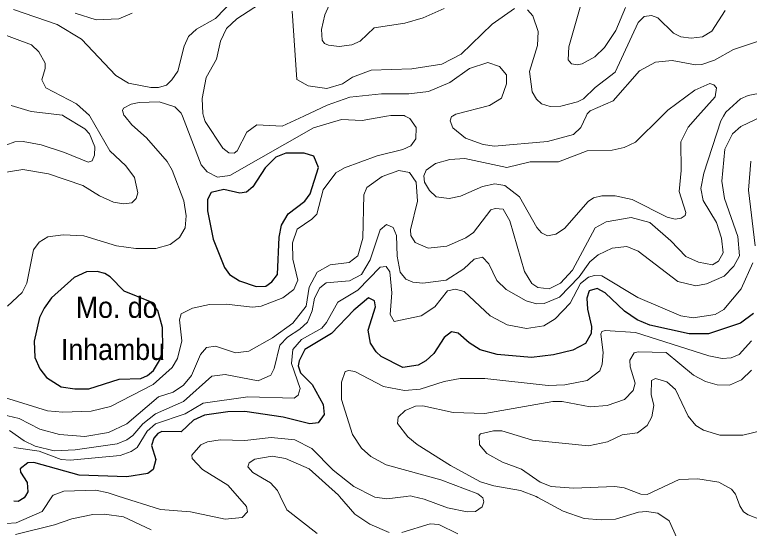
# Model space of a CAD drawing. Extents: x 473.9 to 500, y 7733.1 to 7760.8.
# Drawn here: x 484.875 to 487.667, y 7743.401 to 7745.353 of the extents above; entities that cross this region are included whole.
import ezdxf
from ezdxf.enums import TextEntityAlignment as Align

# ---------------------------------------------------------------- set-up
doc = ezdxf.new("R2010")
doc.units = 0
doc.header["$LTSCALE"] = 0.032
doc.layers.add('1', color=7, linetype='Continuous', lineweight=25)
doc.layers.add('2', color=7, linetype='Continuous', lineweight=13)
doc.layers.add('27', color=7, linetype='Continuous')

msp = doc.modelspace()

# ---------------------------------------------------------------- linework, layer by layer
at = {"layer": '1'}
for points in [[(485.9782, 7744.6445), (485.9985, 7744.6718), (486.029, 7744.7717), (486.0119, 7744.8149), (485.9748, 7744.8266), (485.9049, 7744.8265), (485.867, 7744.8121), (485.8265, 7744.7712), (485.7802, 7744.6989), (485.7556, 7744.6779), (485.7301, 7744.6745), (485.6691, 7744.6888), (485.622, 7744.6778), (485.6079, 7744.6511), (485.607, 7744.6078), (485.6291, 7744.4995), (485.6723, 7744.3918), (485.6918, 7744.3662), (485.7289, 7744.3413), (485.7923, 7744.3204), (485.8294, 7744.3212), (485.8526, 7744.3381), (485.8734, 7744.366), (485.8795, 7744.508), (485.8886, 7744.5536), (485.9145, 7744.5961)], [(485.4287, 7744.0459), (485.4381, 7744.0864), (485.4371, 7744.1639), (485.4188, 7744.2293), (485.3909, 7744.2624), (485.2905, 7744.3025), (485.2376, 7744.3573), (485.2173, 7744.3699), (485.1883, 7744.377), (485.1475, 7744.3763), (485.1002, 7744.354), (485.014, 7744.2769), (484.9861, 7744.2381), (484.9694, 7744.2025), (484.949, 7744.1119), (484.9505, 7744.0501), (484.9701, 7744.0068), (484.9957, 7743.9744), (485.0513, 7743.9383), (485.1038, 7743.9308), (485.1565, 7743.9311), (485.272, 7743.9674), (485.3541, 7743.9707), (485.3797, 7743.9818), (485.4023, 7744.001)]]:
    msp.add_lwpolyline(points, close=True, dxfattribs=at)
msp.add_lwpolyline([(487.6832, 7744.2174), (487.6338, 7744.1808), (487.5122, 7744.1406), (487.4387, 7744.1398), (487.2895, 7744.1734), (487.2413, 7744.1934), (487.1934, 7744.2268), (487.1193, 7744.2957), (487.0893, 7744.3122), (487.0582, 7744.3034), (487.0502, 7744.2764), (487.0517, 7744.2336), (487.0678, 7744.1681), (487.0666, 7744.1419), (487.0443, 7744.1037), (486.9965, 7744.0777), (486.9234, 7744.0601), (486.8394, 7744.0509), (486.7084, 7744.0617), (486.6441, 7744.0789), (486.6026, 7744.1056), (486.561, 7744.1424), (486.5351, 7744.1478), (486.5075, 7744.1261), (486.4681, 7744.0661), (486.4372, 7744.0373), (486.4088, 7744.0213), (486.3508, 7744.0129), (486.2682, 7744.0537), (486.2482, 7744.0713), (486.2275, 7744.105), (486.219, 7744.1547), (486.246, 7744.2433), (486.2421, 7744.2659), (486.2199, 7744.2766), (486.1637, 7744.2302), (486.0794, 7744.1409), (485.9779, 7744.0803), (485.9561, 7744.0374), (485.9529, 7744.0188), (485.9612, 7743.9925), (486.0053, 7743.9483), (486.0475, 7743.8712), (486.0505, 7743.8342), (486.0279, 7743.8026), (485.997, 7743.7981), (485.8952, 7743.8241), (485.7495, 7743.8447), (485.6852, 7743.8437), (485.5966, 7743.8317), (485.5544, 7743.812), (485.5076, 7743.7676), (485.4336, 7743.769), (485.4184, 7743.7613), (485.4035, 7743.7434), (485.3948, 7743.7164), (485.4113, 7743.6628), (485.4007, 7743.625), (485.3807, 7743.6101), (485.3006, 7743.597), (485.1199, 7743.6035), (484.9468, 7743.6508), (484.9241, 7743.6498), (484.8955, 7743.6271), (484.8969, 7743.6145), (484.9222, 7743.5749), (484.9239, 7743.5403), (484.9151, 7743.5245), (484.9109, 7743.5171), (484.8883, 7743.5031), (484.8716, 7743.5049)], dxfattribs=at)
at = {"layer": '2'}
for points in [[(487.1965, 7745.3796), (487.1604, 7745.2928), (487.1169, 7745.2285), (487.08, 7745.1923), (487.0325, 7745.1658), (487.0132, 7745.1617), (486.9915, 7745.1658), (486.9786, 7745.1819), (486.9819, 7745.2301), (487.055, 7745.489)], [(487.7142, 7745.2565), (487.6078, 7745.2208), (487.5347, 7745.1805), (487.4875, 7745.1633), (487.4623, 7745.1618), (487.3744, 7745.1793), (487.3106, 7745.1729), (487.2504, 7745.1398), (487.1494, 7745.0257), (487.0623, 7744.9873), (487.0516, 7744.9762), (487.0476, 7744.9675), (487.0272, 7744.9236), (486.999, 7744.8982), (486.8996, 7744.8705), (486.6986, 7744.8538), (486.6562, 7744.8594), (486.5889, 7744.8834), (486.5406, 7744.9231), (486.53, 7744.9492), (486.5355, 7744.9657), (486.5386, 7744.9675), (486.5512, 7744.9749), (486.6803, 7745.0074), (486.7255, 7745.0356), (486.7446, 7745.0902), (486.7447, 7745.124), (486.7183, 7745.1561), (486.6731, 7745.1713), (486.6037, 7745.149), (486.5285, 7745.0956), (486.4477, 7745.0613), (486.373, 7745.0517), (486.2686, 7745.0523), (486.1481, 7745.0394), (486.062, 7745.0085), (485.9739, 7744.9675), (485.8913, 7744.9291), (485.7954, 7744.9339), (485.7577, 7744.9069), (485.7206, 7744.8351), (485.7095, 7744.8273), (485.6886, 7744.8279), (485.6653, 7744.8462), (485.5987, 7744.9465), (485.5925, 7744.9675), (485.5894, 7744.978), (485.5869, 7745.0349), (485.6031, 7745.1142), (485.6419, 7745.184), (485.6568, 7745.2525), (485.6802, 7745.3007), (485.7187, 7745.3377), (485.8871, 7745.4468)], [(486.5075, 7745.3764), (486.4279, 7745.341), (486.3572, 7745.3201), (486.2414, 7745.3032), (486.1875, 7745.2526), (486.1562, 7745.2381), (486.1079, 7745.2317), (486.0677, 7745.2373), (486.0524, 7745.2429), (486.0436, 7745.2558), (486.0412, 7745.296), (486.054, 7745.3523), (486.0974, 7745.452)], [(484.8703, 7745.3721), (485.0359, 7745.3157), (485.1285, 7745.2597), (485.2588, 7745.1224), (485.3076, 7745.0928), (485.3923, 7745.0765), (485.4218, 7745.0765), (485.4519, 7745.0856), (485.4726, 7745.1047), (485.4944, 7745.1384), (485.519, 7745.2337), (485.5359, 7745.2698), (485.5658, 7745.2979), (485.6381, 7745.3385), (485.7075, 7745.4117)], [(485.3214, 7745.358), (485.2711, 7745.3368), (485.1844, 7745.3328), (485.1039, 7745.3591)], [(485.93, 7745.3663), (485.9476, 7745.1072), (485.9905, 7745.0829), (486.0607, 7745.0728), (486.1202, 7745.0907), (486.1591, 7745.1152), (486.2295, 7745.1421), (486.3844, 7745.1473), (486.4991, 7745.1654), (486.5714, 7745.203), (486.6894, 7745.3172), (486.7746, 7745.3761)], [(486.824, 7745.3711), (486.8447, 7745.3487), (486.8645, 7745.289), (486.8626, 7745.2359), (486.8323, 7745.1367), (486.8422, 7745.0595), (486.8583, 7745.0318), (486.878, 7745.0142), (486.9102, 7745.0042), (486.951, 7745.0058), (487.0147, 7745.0218), (487.0374, 7745.0337), (487.0816, 7745.0763), (487.1574, 7745.1349), (487.2443, 7745.3231), (487.2683, 7745.3456), (487.2953, 7745.3498), (487.3201, 7745.3406), (487.3798, 7745.2825), (487.4072, 7745.2688), (487.4462, 7745.2638), (487.4892, 7745.2681), (487.5249, 7745.29), (487.5763, 7745.3692)], [(484.8075, 7745.2861), (484.938, 7745.238), (484.9662, 7745.2116), (484.9898, 7745.1684), (484.9902, 7745.1487), (484.9774, 7745.1052), (484.9927, 7745.0745), (485.1097, 7745.0142), (485.1591, 7744.9695), (485.1603, 7744.9675), (485.2364, 7744.8355), (485.2972, 7744.7782), (485.3296, 7744.7342), (485.3431, 7744.6759), (485.3364, 7744.6541), (485.3194, 7744.6384), (485.2882, 7744.6343), (485.2507, 7744.6407), (485.1967, 7744.6646), (485.1333, 7744.7042), (485.0026, 7744.7482), (484.9056, 7744.7652), (484.8263, 7744.7516)], [(486.6192, 7744.5255), (486.6842, 7744.6118), (486.7012, 7744.6166), (486.7316, 7744.6133), (486.7567, 7744.5702), (486.8131, 7744.3773), (486.8402, 7744.3315), (486.8636, 7744.3159), (486.9065, 7744.3117), (486.9492, 7744.3332), (486.9958, 7744.3825), (487.082, 7744.5429), (487.1236, 7744.5655), (487.2188, 7744.5825), (487.2892, 7744.5629), (487.3689, 7744.4939), (487.4265, 7744.4335), (487.4747, 7744.4124), (487.527, 7744.4021), (487.5498, 7744.4168), (487.5675, 7744.4475), (487.5623, 7744.5032), (487.543, 7744.5627), (487.4918, 7744.6463), (487.4828, 7744.6924), (487.4948, 7744.7508), (487.5586, 7744.9492), (487.5699, 7744.9675), (487.5788, 7744.9819), (487.634, 7745.0327), (487.6634, 7745.0461), (487.7218, 7745.0572)], [(484.8467, 7744.2448), (484.9031, 7744.2972), (484.9208, 7744.3322), (484.946, 7744.4598), (484.9681, 7744.4883), (485.0009, 7744.5083), (485.0592, 7744.5169), (485.1377, 7744.5121), (485.2621, 7744.4751), (485.3347, 7744.4642), (485.4115, 7744.4639), (485.4657, 7744.4796), (485.5016, 7744.5057), (485.5233, 7744.5435), (485.5265, 7744.5884), (485.5173, 7744.6459), (485.4731, 7744.7624), (485.4538, 7744.7947), (485.3757, 7744.8854), (485.3201, 7744.9348), (485.2927, 7744.9675), (485.2892, 7744.9717), (485.2839, 7744.9883), (485.2877, 7744.9972), (485.3169, 7745.0127), (485.3474, 7745.0195), (485.4244, 7745.0217), (485.4837, 7745.0024), (485.5078, 7744.9787), (485.5121, 7744.9675), (485.5835, 7744.782), (485.6057, 7744.7554), (485.6453, 7744.7356), (485.6922, 7744.7419), (486.0102, 7744.9233), (486.1175, 7744.9542), (486.1958, 7744.9512), (486.2882, 7744.9675), (486.3041, 7744.9703), (486.355, 7744.97), (486.3597, 7744.9675), (486.3762, 7744.9587), (486.4007, 7744.924), (486.3998, 7744.8817), (486.3806, 7744.8542), (486.3503, 7744.8401), (486.252, 7744.8171)], [(484.8413, 7744.8571), (484.8757, 7744.8693), (484.9064, 7744.8708), (484.9746, 7744.8588), (485.064, 7744.8295), (485.1534, 7744.792), (485.1696, 7744.7972), (485.1784, 7744.8189), (485.1788, 7744.8506), (485.1585, 7744.8998), (485.1413, 7744.9195), (485.062, 7744.9675), (485.0567, 7744.9707), (484.9373, 7744.9852), (484.8616, 7745.0074)], [(487.7175, 7744.9675), (487.6355, 7744.9284), (487.6038, 7744.9007), (487.5742, 7744.842), (487.5632, 7744.7209), (487.5728, 7744.6543), (487.624, 7744.5107), (487.6306, 7744.4366), (487.6089, 7744.3976), (487.5725, 7744.3596), (487.5042, 7744.3305), (487.4639, 7744.3224), (487.3958, 7744.3391), (487.2452, 7744.454), (487.2015, 7744.4719), (487.1466, 7744.4662), (487.093, 7744.4408), (487.061, 7744.4142), (487.0203, 7744.3574), (486.9458, 7744.2797), (486.8872, 7744.2555), (486.8583, 7744.254), (486.8187, 7744.2654), (486.743, 7744.3089), (486.7079, 7744.3432), (486.677, 7744.4067), (486.6533, 7744.4316), (486.621, 7744.4243), (486.5823, 7744.387), (486.5146, 7744.3442), (486.4259, 7744.3331), (486.3879, 7744.3364)], [(486.252, 7744.8171), (486.1288, 7744.7709), (486.0955, 7744.752), (486.0478, 7744.6871), (486.0236, 7744.5952), (486.0048, 7744.5756), (485.9481, 7744.5384), (485.9302, 7744.4855), (485.9316, 7744.424), (485.951, 7744.3447), (485.9358, 7744.309), (485.894, 7744.2772), (485.8117, 7744.2448), (485.7786, 7744.2419), (485.6785, 7744.2531), (485.6157, 7744.2514), (485.5509, 7744.2381), (485.5078, 7744.2168), (485.5015, 7744.1932), (485.5104, 7744.1134), (485.4935, 7744.0465), (485.4734, 7744.0119), (485.401, 7743.9476), (485.2382, 7743.8643), (485.1659, 7743.847), (485.0579, 7743.8431), (484.9999, 7743.848), (484.777, 7743.916)], [(487.6902, 7744.4743), (487.6645, 7744.6866), (487.6733, 7744.7959)], [(484.7609, 7743.8495), (484.8921, 7743.8181), (484.9703, 7743.7782), (485.0454, 7743.7576), (485.141, 7743.7499), (485.2309, 7743.765), (485.3006, 7743.7989), (485.4207, 7743.9005), (485.4765, 7743.9182), (485.5157, 7743.9448), (485.5463, 7743.9818), (485.5808, 7744.0616), (485.6032, 7744.0884), (485.6378, 7744.0931), (485.7138, 7744.0683), (485.7653, 7744.0739), (485.8553, 7744.1246), (485.9325, 7744.1808), (485.983, 7744.2454), (485.9945, 7744.3182), (486.0251, 7744.3746), (486.0735, 7744.4024), (486.1465, 7744.4119), (486.1786, 7744.436), (486.1987, 7744.5032), (486.202, 7744.6683), (486.2135, 7744.6962), (486.271, 7744.7379), (486.3351, 7744.7605), (486.376, 7744.7533), (486.401, 7744.7163), (486.4062, 7744.6437), (486.3788, 7744.5353), (486.3804, 7744.5136), (486.3973, 7744.4871), (486.4466, 7744.4655), (486.5178, 7744.4728), (486.5898, 7744.5053), (486.6192, 7744.5255)], [(486.3879, 7744.3364), (486.3621, 7744.3485), (486.3398, 7744.3749), (486.329, 7744.4357), (486.3255, 7744.5134), (486.3132, 7744.5445), (486.2884, 7744.5554), (486.2645, 7744.5351), (486.2255, 7744.4217), (486.1928, 7744.3659), (486.1474, 7744.3415), (486.0592, 7744.3339), (486.0341, 7744.3153), (486.0144, 7744.2759), (486.0057, 7744.2282), (485.9872, 7744.1848), (485.9588, 7744.1578), (485.9115, 7744.1282), (485.8827, 7744.0968), (485.861, 7744.008), (485.8485, 7743.9827), (485.8003, 7743.9613), (485.6747, 7743.9862), (485.6239, 7743.9797), (485.5169, 7743.8834), (485.4102, 7743.8367), (485.3621, 7743.7984), (485.3234, 7743.7535), (485.3006, 7743.7369), (485.2642, 7743.7227), (485.105, 7743.6993), (485.025, 7743.696), (484.952, 7743.713), (484.9104, 7743.7332), (484.8542, 7743.7735)], [(484.8713, 7743.7081), (484.967, 7743.6944), (485.0514, 7743.6631), (485.0852, 7743.6598), (485.275, 7743.6775), (485.3176, 7743.6936), (485.3401, 7743.7089), (485.3778, 7743.77), (485.41, 7743.7981), (485.5226, 7743.8367), (485.5917, 7743.8769), (485.7606, 7743.901), (485.9375, 7743.8962), (485.9527, 7743.9075), (485.96, 7743.9324), (485.927, 7744.0273), (485.9326, 7744.0803), (485.9648, 7744.1181), (486.042, 7744.1623), (486.0597, 7744.1833), (486.1031, 7744.2604), (486.1787, 7744.3063), (486.2639, 7744.3939), (486.2864, 7744.3955), (486.3009, 7744.3762), (486.3089, 7744.2958), (486.3017, 7744.2138), (486.3169, 7744.1873), (486.4199, 7744.209), (486.4713, 7744.2428), (486.5204, 7744.3039), (486.5501, 7744.3103), (486.5839, 7744.3006), (486.682, 7744.2082), (486.7463, 7744.1744), (486.8203, 7744.1607), (486.8862, 7744.1712), (486.9296, 7744.1977), (486.9867, 7744.2572), (487.0261, 7744.332), (487.0566, 7744.3561), (487.0792, 7744.3625), (487.1065, 7744.3601), (487.2432, 7744.2789), (487.4072, 7744.2082), (487.4538, 7744.2009), (487.5375, 7744.2138), (487.5712, 7744.2331), (487.6363, 7744.3111), (487.6806, 7744.41)], [(487.6757, 7744.1132), (487.6288, 7744.0621), (487.5979, 7744.0497), (487.5637, 7744.0466), (487.5132, 7744.057), (487.2348, 7744.1452), (487.1196, 7744.1535), (487.107, 7744.1486), (487.1025, 7744.1395), (487.1113, 7744.0688), (487.1083, 7744.0249), (487.0991, 7744), (487.0516, 7743.9631), (486.9665, 7743.9461), (486.9028, 7743.9445), (486.6616, 7743.9701), (486.5688, 7743.9701), (486.5077, 7743.9587), (486.4166, 7743.9303), (486.3571, 7743.9252)], [(487.4029, 7743.3395), (487.363, 7743.4293), (487.3198, 7743.4588), (487.2767, 7743.4653), (487.2458, 7743.4626), (487.1585, 7743.4364), (487.1043, 7743.433), (487.0394, 7743.439), (486.9596, 7743.4671), (486.8636, 7743.519), (486.8572, 7743.5216), (486.7977, 7743.5455), (486.6963, 7743.5626), (486.6453, 7743.5779), (486.5317, 7743.6398), (486.4053, 7743.7193), (486.3692, 7743.7483), (486.3298, 7743.7996), (486.3325, 7743.8238), (486.3593, 7743.8489), (486.398, 7743.8656), (486.4267, 7743.8665), (486.5415, 7743.8413), (486.6621, 7743.8375), (486.9199, 7743.8834), (486.9564, 7743.8826), (487.062, 7743.8633), (487.1276, 7743.8679), (487.1927, 7743.8911), (487.2262, 7743.9246), (487.2333, 7743.9531), (487.2139, 7744.0154), (487.2132, 7744.0407), (487.2299, 7744.0679), (487.2448, 7744.0722), (487.3512, 7744.0691), (487.4554, 7743.9828), (487.5004, 7743.9591), (487.5454, 7743.9461), (487.5925, 7743.9458), (487.6382, 7743.9654), (487.6761, 7744.0021)], [(486.3571, 7743.9252), (486.2766, 7743.9398), (486.1673, 7743.9974), (486.1443, 7744.0015), (486.1313, 7743.9972), (486.1167, 7743.957), (486.1171, 7743.8906), (486.1585, 7743.7575), (486.1931, 7743.7063), (486.2283, 7743.6742), (486.2868, 7743.6422), (486.4953, 7743.5858), (486.6355, 7743.532), (486.6477, 7743.5219), (486.654, 7743.5167), (486.6577, 7743.5015), (486.6512, 7743.4835), (486.6271, 7743.4648), (486.595, 7743.4637), (486.5195, 7743.4789), (486.4315, 7743.5121), (486.3876, 7743.5223), (486.3793, 7743.5242), (486.3635, 7743.5223), (486.2891, 7743.5135), (486.2434, 7743.5199), (486.2382, 7743.5225), (486.1636, 7743.56), (486.0849, 7743.6221), (486.0042, 7743.7041), (485.939, 7743.7369), (485.85, 7743.7467), (485.7498, 7743.7354), (485.656, 7743.7369), (485.608, 7743.7295), (485.5825, 7743.7186), (485.5481, 7743.6796), (485.5489, 7743.6664), (485.5885, 7743.6245), (485.6854, 7743.5655), (485.7222, 7743.5233), (485.7558, 7743.4848), (485.7596, 7743.4642), (485.74, 7743.443), (485.6742, 7743.4366), (485.5429, 7743.4645), (485.4291, 7743.4728), (485.2685, 7743.524), (485.2303, 7743.5362), (485.1827, 7743.5457), (485.0616, 7743.5425), (485.0205, 7743.5267), (485.0189, 7743.5244), (484.9788, 7743.4646), (484.8799, 7743.4223), (484.8438, 7743.4197)], [(487.8314, 7743.8011), (487.6425, 7743.7556), (487.555, 7743.7555), (487.4933, 7743.7744), (487.4645, 7743.7926), (487.4347, 7743.8273), (487.3874, 7743.9287), (487.354, 7743.9579), (487.3108, 7743.9709), (487.2954, 7743.9624), (487.2937, 7743.9099), (487.3042, 7743.8675), (487.2969, 7743.8247), (487.2795, 7743.7918), (487.2421, 7743.7638), (487.1837, 7743.7566), (487.1279, 7743.7302), (487.0566, 7743.7153), (486.8432, 7743.7367), (486.7269, 7743.7715), (486.6947, 7743.7715), (486.646, 7743.7607), (486.6402, 7743.7541), (486.6411, 7743.718), (486.6692, 7743.6853), (486.7291, 7743.6522), (486.8014, 7743.6257), (486.8723, 7743.5761), (486.914, 7743.56), (486.9992, 7743.5536), (487.1562, 7743.5608), (487.1916, 7743.5556), (487.2554, 7743.5317), (487.2785, 7743.5304), (487.4007, 7743.5865), (487.472, 7743.5898), (487.5513, 7743.5771), (487.5997, 7743.55), (487.6148, 7743.531), (487.6186, 7743.5204), (487.6309, 7743.4862), (487.6453, 7743.4644), (487.6635, 7743.4521), (487.7669, 7743.4116)], [(486.0244, 7743.3818), (485.9097, 7743.4712), (485.8844, 7743.5231), (485.8738, 7743.5448), (485.8473, 7743.5745), (485.7805, 7743.613), (485.7607, 7743.6353), (485.7665, 7743.6505), (485.7873, 7743.6644), (485.8536, 7743.6757), (485.9047, 7743.6664), (485.9941, 7743.6273), (486.1061, 7743.5272), (486.1099, 7743.5227), (486.1673, 7743.4554), (486.2247, 7743.4172), (486.2977, 7743.3849)], [(484.8772, 7743.3773), (485.0262, 7743.4151), (485.0921, 7743.4379), (485.1719, 7743.4539), (485.2154, 7743.4547), (485.2888, 7743.4445), (485.3933, 7743.3955)], [(486.3468, 7743.3851), (486.4541, 7743.4186), (486.4876, 7743.4152), (486.5597, 7743.3799)]]:
    msp.add_lwpolyline(points, dxfattribs=at)
msp.add_lwpolyline([(486.526, 7744.6545), (486.5698, 7744.6634), (486.6536, 7744.7006), (486.6996, 7744.7106), (486.7377, 7744.7043), (486.7932, 7744.6603), (486.8602, 7744.5439), (486.8772, 7744.5242), (486.9007, 7744.513), (486.9325, 7744.5193), (486.9654, 7744.5401), (487.0545, 7744.6427), (487.0745, 7744.6564), (487.1074, 7744.6642), (487.157, 7744.665), (487.2217, 7744.6504), (487.3555, 7744.5832), (487.3857, 7744.5764), (487.4082, 7744.5798), (487.4233, 7744.5898), (487.4257, 7744.6017), (487.4008, 7744.6812), (487.408, 7744.7611), (487.4077, 7744.8703), (487.4345, 7744.9261), (487.4717, 7744.9675), (487.5376, 7745.0407), (487.5422, 7745.0755), (487.5325, 7745.0865), (487.5171, 7745.0915), (487.4609, 7745.0662), (487.3578, 7744.9901), (487.3351, 7744.9675), (487.235, 7744.8679), (487.1922, 7744.8479), (487.1461, 7744.8385), (487.0512, 7744.835), (486.942, 7744.7933), (486.8342, 7744.7933), (486.7457, 7744.7718), (486.586, 7744.8063), (486.5292, 7744.8022), (486.4744, 7744.7869), (486.4388, 7744.7619), (486.4304, 7744.7401), (486.4331, 7744.7164), (486.452, 7744.685), (486.4772, 7744.6613)], close=True, dxfattribs=at)

# ---------------------------------------------------------------- texts
at = {"layer": '27', "width": 0.95}
for s, p in [(' Mo. do', (485.2482, 7744.201)), ('Inhambu', (485.2482, 7744.041))]:
    msp.add_text(s, height=0.08, dxfattribs=at).set_placement(p, align=Align.CENTER)

doc.saveas('drawing.dxf')
